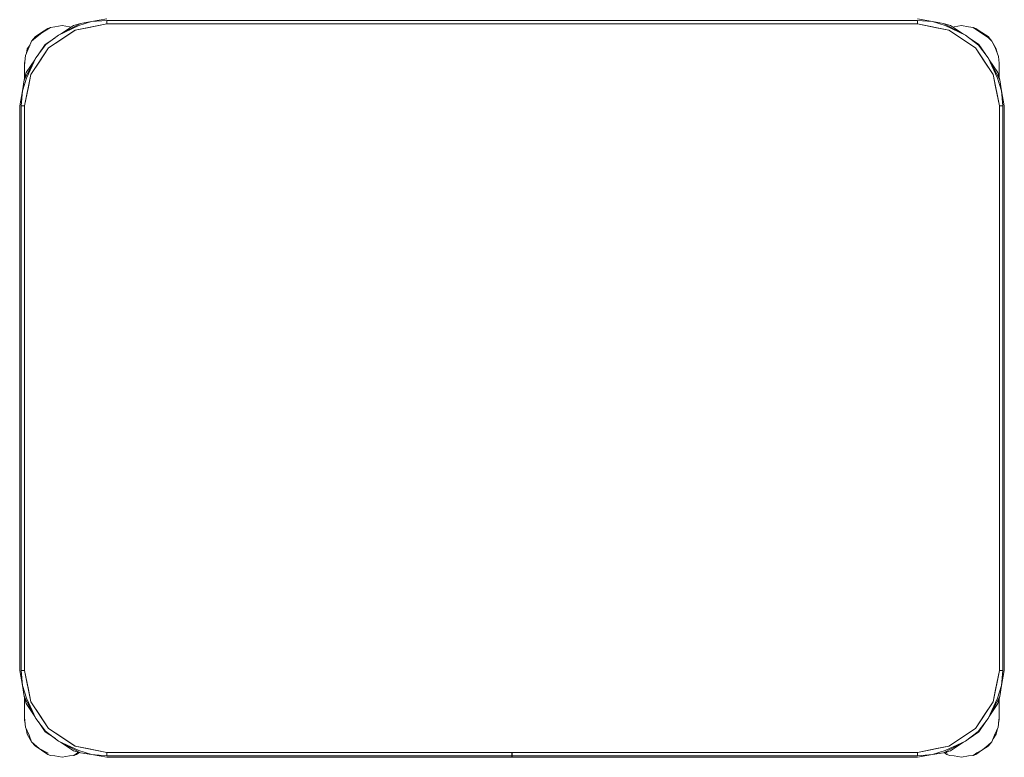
# Model space of a CAD drawing. Header units: millimetres. Extents: x -261 to 187, y -214 to 106.
# Tile 363 of 656: x -190.611 to -190.011, y -77.734 to -77.285. Entities that reach past the tile are written whole.
import ezdxf

# ---------------------------------------------------------------- set-up
doc = ezdxf.new("R2010")
doc.units = ezdxf.units.MM
doc.header["$LTSCALE"] = 0.005
doc.header["$MEASUREMENT"] = 0
doc.layers.add('IFC-Elemento de mobília-Contorno', color=9, linetype='Continuous', lineweight=5)

msp = doc.modelspace()

# ---------------------------------------------------------------- linework, layer by layer
at = {"layer": 'IFC-Elemento de mobília-Contorno', "lineweight": 5}
for p, q in [((-190.57503, -77.28817), (-190.5673, -77.28573)), ((-190.57402, -77.28685), (-190.5673, -77.28573)), ((-190.5673, -77.28573), (-190.55812, -77.28411)), ((-190.5673, -77.28573), (-190.55812, -77.28498)), ((-190.55812, -77.28498), (-190.06412, -77.28498)), ((-190.55812, -77.2871), (-190.55812, -77.28498)), ((-190.06412, -77.28411), (-190.05495, -77.28573)), ((-190.06412, -77.28498), (-190.05495, -77.28573)), ((-190.06412, -77.2871), (-190.06412, -77.28498)), ((-190.05495, -77.28573), (-190.04722, -77.28817)), ((-190.05495, -77.28573), (-190.04823, -77.28685)), ((-190.59778, -77.29234), (-190.59405, -77.28985)), ((-190.59771, -77.29253), (-190.59236, -77.28922)), ((-190.59405, -77.28985), (-190.59236, -77.28922)), ((-190.59348, -77.30175), (-190.57726, -77.29091)), ((-190.59236, -77.28922), (-190.58965, -77.28897)), ((-190.58965, -77.28897), (-190.58525, -77.2881)), ((-190.58743, -77.294), (-190.57402, -77.28685)), ((-190.58743, -77.294), (-190.57503, -77.28817)), ((-190.5862, -77.29335), (-190.57841, -77.28814)), ((-190.58537, -77.29633), (-190.57726, -77.29091)), ((-190.58525, -77.2881), (-190.58085, -77.28897)), ((-190.58085, -77.28897), (-190.5798, -77.28907)), ((-190.57841, -77.28814), (-190.57402, -77.28685)), ((-190.57726, -77.29091), (-190.55812, -77.2871)), ((-190.57726, -77.29091), (-190.56982, -77.28943)), ((-190.56982, -77.28943), (-190.55812, -77.2871)), ((-190.55812, -77.2871), (-190.55812, -77.28604)), ((-190.55812, -77.2871), (-190.06412, -77.2871)), ((-190.06412, -77.2871), (-190.06412, -77.28604)), ((-190.06412, -77.2871), (-190.05243, -77.28943)), ((-190.06412, -77.2871), (-190.04499, -77.29091)), ((-190.05243, -77.28943), (-190.04499, -77.29091)), ((-190.04823, -77.28685), (-190.04384, -77.28814)), ((-190.04823, -77.28685), (-190.04702, -77.2875)), ((-190.04823, -77.28685), (-190.03482, -77.294)), ((-190.04722, -77.28817), (-190.03482, -77.294)), ((-190.04499, -77.29091), (-190.02877, -77.30175)), ((-190.04384, -77.28814), (-190.03605, -77.29334)), ((-190.04248, -77.28905), (-190.04165, -77.28897)), ((-190.04165, -77.28897), (-190.03725, -77.2881)), ((-190.03725, -77.2881), (-190.03285, -77.28897)), ((-190.03285, -77.28897), (-190.03014, -77.28922)), ((-190.03014, -77.28922), (-190.02681, -77.2915)), ((-190.03014, -77.28922), (-190.02845, -77.28985)), ((-190.02845, -77.28985), (-190.02472, -77.29234)), ((-190.02681, -77.2915), (-190.02077, -77.29551)), ((-190.60539, -77.30108), (-190.60386, -77.29758)), ((-190.60386, -77.29758), (-190.60151, -77.29483)), ((-190.60386, -77.29758), (-190.60151, -77.29553)), ((-190.60151, -77.29483), (-190.59778, -77.29234)), ((-190.60151, -77.29553), (-190.59771, -77.29253)), ((-190.5956, -77.29963), (-190.5896, -77.29561)), ((-190.59517, -77.29976), (-190.58743, -77.294)), ((-190.59348, -77.30175), (-190.58537, -77.29633)), ((-190.03482, -77.294), (-190.02678, -77.30005)), ((-190.03482, -77.294), (-190.03279, -77.29552)), ((-190.03286, -77.29548), (-190.02665, -77.29963)), ((-190.02472, -77.29234), (-190.02098, -77.29483)), ((-190.02098, -77.29483), (-190.01864, -77.29758)), ((-190.02077, -77.29551), (-190.01864, -77.29758)), ((-190.01864, -77.29758), (-190.01676, -77.30142)), ((-190.01864, -77.29758), (-190.016, -77.3023)), ((-190.60763, -77.3064), (-190.60539, -77.30108)), ((-190.60703, -77.30498), (-190.6065, -77.3023)), ((-190.6065, -77.3023), (-190.60483, -77.2998)), ((-190.60432, -77.31797), (-190.59348, -77.30175)), ((-190.60123, -77.3078), (-190.59517, -77.29976)), ((-190.59978, -77.30588), (-190.5956, -77.29963)), ((-190.5989, -77.30986), (-190.59348, -77.30175)), ((-190.02877, -77.30175), (-190.01793, -77.31797)), ((-190.02877, -77.30175), (-190.02335, -77.30986)), ((-190.02678, -77.30005), (-190.02102, -77.3078)), ((-190.02665, -77.29963), (-190.02263, -77.30563)), ((-190.01676, -77.30142), (-190.01476, -77.30691)), ((-190.016, -77.3023), (-190.01547, -77.30495)), ((-190.60837, -77.32121), (-190.60123, -77.3078)), ((-190.60825, -77.3123), (-190.60763, -77.3064)), ((-190.60825, -77.3111), (-190.60798, -77.30975)), ((-190.60709, -77.31682), (-190.60187, -77.30901)), ((-190.60706, -77.32019), (-190.60123, -77.3078)), ((-190.60432, -77.31797), (-190.5989, -77.30986)), ((-190.60123, -77.3078), (-190.59973, -77.3058)), ((-190.02335, -77.30986), (-190.01793, -77.31797)), ((-190.02102, -77.3078), (-190.01519, -77.32019)), ((-190.02102, -77.3078), (-190.01388, -77.32121)), ((-190.02038, -77.30901), (-190.01516, -77.31682)), ((-190.01476, -77.30691), (-190.01425, -77.3111)), ((-190.60825, -77.3111), (-190.60806, -77.31052)), ((-190.60825, -77.3111), (-190.60806, -77.31053)), ((-190.60825, -77.31608), (-190.60825, -77.3111)), ((-190.60825, -77.3135), (-190.60825, -77.3123)), ((-190.60825, -77.31479), (-190.60825, -77.3135)), ((-190.60825, -77.31608), (-190.60825, -77.31479)), ((-190.01425, -77.31608), (-190.01425, -77.3111)), ((-190.01425, -77.31994), (-190.01425, -77.3111)), ((-190.01425, -77.31359), (-190.01425, -77.31234)), ((-190.01425, -77.31483), (-190.01425, -77.31359)), ((-190.01425, -77.31608), (-190.01425, -77.31483)), ((-190.6095, -77.32793), (-190.60706, -77.32019)), ((-190.6095, -77.32793), (-190.60837, -77.32121)), ((-190.60837, -77.32121), (-190.60709, -77.31682)), ((-190.60837, -77.32121), (-190.60772, -77.32001)), ((-190.60825, -77.32079), (-190.60825, -77.31608)), ((-190.60825, -77.32079), (-190.60825, -77.31908)), ((-190.60812, -77.3371), (-190.60432, -77.31797)), ((-190.6058, -77.32541), (-190.60432, -77.31797)), ((-190.01793, -77.31797), (-190.01645, -77.32541)), ((-190.01793, -77.31797), (-190.01412, -77.3371)), ((-190.01519, -77.32019), (-190.01275, -77.32793)), ((-190.01516, -77.31682), (-190.01388, -77.32121)), ((-190.01425, -77.31994), (-190.01425, -77.31608)), ((-190.01425, -77.31994), (-190.01425, -77.31908)), ((-190.01388, -77.32121), (-190.01275, -77.32793)), ((-190.61112, -77.3371), (-190.6095, -77.32793)), ((-190.61025, -77.3371), (-190.6095, -77.32793)), ((-190.60812, -77.3371), (-190.6058, -77.32541)), ((-190.01645, -77.32541), (-190.01412, -77.3371)), ((-190.01275, -77.32793), (-190.012, -77.3371)), ((-190.01275, -77.32793), (-190.01112, -77.3371)), ((-190.61112, -77.6811), (-190.61112, -77.3371)), ((-190.61025, -77.6811), (-190.61025, -77.3371)), ((-190.61025, -77.3371), (-190.60812, -77.3371)), ((-190.60919, -77.3371), (-190.60812, -77.3371)), ((-190.60812, -77.6811), (-190.60812, -77.3371)), ((-190.01412, -77.3371), (-190.01306, -77.3371)), ((-190.01412, -77.6811), (-190.01412, -77.3371)), ((-190.01412, -77.3371), (-190.012, -77.3371)), ((-190.012, -77.6811), (-190.012, -77.3371)), ((-190.01112, -77.6811), (-190.01112, -77.3371)), ((-190.61112, -77.6811), (-190.6095, -77.69028)), ((-190.61025, -77.6811), (-190.6095, -77.69028)), ((-190.61025, -77.6811), (-190.60812, -77.6811)), ((-190.60919, -77.6811), (-190.60812, -77.6811)), ((-190.60812, -77.6811), (-190.60432, -77.70024)), ((-190.60812, -77.6811), (-190.6058, -77.6928)), ((-190.01793, -77.70024), (-190.01412, -77.6811)), ((-190.01645, -77.6928), (-190.01412, -77.6811)), ((-190.01412, -77.6811), (-190.012, -77.6811)), ((-190.01412, -77.6811), (-190.01306, -77.6811)), ((-190.01275, -77.69028), (-190.012, -77.6811)), ((-190.01275, -77.69028), (-190.01112, -77.6811)), ((-190.6095, -77.69028), (-190.60706, -77.69801)), ((-190.6095, -77.69028), (-190.60837, -77.697)), ((-190.6058, -77.6928), (-190.60432, -77.70024)), ((-190.01793, -77.70024), (-190.01645, -77.6928)), ((-190.01519, -77.69801), (-190.01275, -77.69028)), ((-190.01388, -77.697), (-190.01275, -77.69028)), ((-190.60837, -77.697), (-190.60709, -77.70139)), ((-190.60837, -77.697), (-190.60825, -77.69722)), ((-190.60837, -77.697), (-190.60123, -77.7104)), ((-190.60825, -77.70612), (-190.60825, -77.69742)), ((-190.60825, -77.6999), (-190.60825, -77.69742)), ((-190.60825, -77.70301), (-190.60825, -77.6999)), ((-190.60706, -77.69801), (-190.60123, -77.7104)), ((-190.02102, -77.7104), (-190.01388, -77.697)), ((-190.02102, -77.7104), (-190.01519, -77.69801)), ((-190.01516, -77.70139), (-190.01388, -77.697)), ((-190.01452, -77.69819), (-190.01388, -77.697)), ((-190.01425, -77.7111), (-190.01425, -77.69827)), ((-190.01425, -77.70612), (-190.01425, -77.69827)), ((-190.01425, -77.6999), (-190.01425, -77.69827)), ((-190.01425, -77.70301), (-190.01425, -77.6999)), ((-190.60709, -77.70139), (-190.60187, -77.7092)), ((-190.60432, -77.70024), (-190.5989, -77.70835)), ((-190.60432, -77.70024), (-190.59348, -77.71646)), ((-190.02877, -77.71646), (-190.01793, -77.70024)), ((-190.02335, -77.70835), (-190.01793, -77.70024)), ((-190.02038, -77.7092), (-190.01516, -77.70139)), ((-190.60825, -77.7111), (-190.60825, -77.70612)), ((-190.60825, -77.70741), (-190.60825, -77.70612)), ((-190.60825, -77.7087), (-190.60825, -77.70741)), ((-190.60825, -77.7099), (-190.60825, -77.7087)), ((-190.60825, -77.7099), (-190.60803, -77.71177)), ((-190.60825, -77.7111), (-190.60791, -77.71282)), ((-190.60825, -77.7111), (-190.60803, -77.71178)), ((-190.60825, -77.7111), (-190.60803, -77.71177)), ((-190.60803, -77.71178), (-190.60756, -77.71579)), ((-190.60123, -77.7104), (-190.59546, -77.71815)), ((-190.5989, -77.70835), (-190.59348, -77.71646)), ((-190.02877, -77.71646), (-190.02335, -77.70835)), ((-190.02708, -77.71844), (-190.02102, -77.7104)), ((-190.02252, -77.71241), (-190.02102, -77.7104)), ((-190.01494, -77.71579), (-190.01425, -77.7099)), ((-190.01459, -77.71283), (-190.01425, -77.7111)), ((-190.01447, -77.71178), (-190.01425, -77.7111)), ((-190.01447, -77.71178), (-190.01425, -77.7111)), ((-190.01425, -77.7111), (-190.01425, -77.70612)), ((-190.01425, -77.70741), (-190.01425, -77.70612)), ((-190.01425, -77.7087), (-190.01425, -77.70741)), ((-190.01425, -77.7099), (-190.01425, -77.7087)), ((-190.60756, -77.71579), (-190.60539, -77.72062)), ((-190.60712, -77.71676), (-190.6065, -77.7199)), ((-190.59962, -77.71256), (-190.5956, -77.71858)), ((-190.59348, -77.71646), (-190.57726, -77.7273)), ((-190.59348, -77.71646), (-190.58537, -77.72188)), ((-190.04499, -77.7273), (-190.02877, -77.71646)), ((-190.02665, -77.71858), (-190.02247, -77.71232)), ((-190.01711, -77.72062), (-190.01494, -77.71579)), ((-190.016, -77.7199), (-190.01537, -77.71675)), ((-190.6065, -77.7199), (-190.60386, -77.72462)), ((-190.60539, -77.72062), (-190.60386, -77.72462)), ((-190.5956, -77.71858), (-190.58937, -77.72274)), ((-190.59546, -77.71815), (-190.58743, -77.72421)), ((-190.58944, -77.72269), (-190.58743, -77.72421)), ((-190.58537, -77.72188), (-190.57726, -77.7273)), ((-190.03482, -77.72421), (-190.02708, -77.71844)), ((-190.03263, -77.72258), (-190.02665, -77.71858)), ((-190.01864, -77.72462), (-190.01711, -77.72062)), ((-190.01795, -77.72282), (-190.016, -77.7199)), ((-190.60386, -77.72462), (-190.60151, -77.72736)), ((-190.60386, -77.72462), (-190.59927, -77.72873)), ((-190.60151, -77.72736), (-190.59778, -77.72985)), ((-190.59927, -77.72873), (-190.59369, -77.73154)), ((-190.59778, -77.72985), (-190.59405, -77.73235)), ((-190.58743, -77.72421), (-190.57503, -77.73004)), ((-190.58743, -77.72421), (-190.57402, -77.73135)), ((-190.5862, -77.72486), (-190.57841, -77.73007)), ((-190.57726, -77.7273), (-190.55812, -77.7311)), ((-190.57726, -77.7273), (-190.56982, -77.72878)), ((-190.56982, -77.72878), (-190.55812, -77.7311)), ((-190.06412, -77.7311), (-190.04499, -77.7273)), ((-190.06412, -77.7311), (-190.05243, -77.72878)), ((-190.05243, -77.72878), (-190.04499, -77.7273)), ((-190.04722, -77.73004), (-190.03482, -77.72421)), ((-190.047, -77.73069), (-190.03482, -77.72421)), ((-190.04384, -77.73007), (-190.03605, -77.72486)), ((-190.02845, -77.73235), (-190.02472, -77.72985)), ((-190.0279, -77.73141), (-190.02434, -77.72958)), ((-190.02472, -77.72985), (-190.02098, -77.72736)), ((-190.02434, -77.72958), (-190.02098, -77.72665)), ((-190.02098, -77.72736), (-190.01864, -77.72462)), ((-190.02098, -77.72665), (-190.01864, -77.72462)), ((-190.59405, -77.73235), (-190.59236, -77.73297)), ((-190.59236, -77.73297), (-190.58965, -77.73322)), ((-190.58965, -77.73322), (-190.58525, -77.7341)), ((-190.58525, -77.7341), (-190.58085, -77.73322)), ((-190.58085, -77.73322), (-190.57814, -77.73297)), ((-190.57841, -77.73007), (-190.57402, -77.73135)), ((-190.57814, -77.73297), (-190.5759, -77.73141)), ((-190.57814, -77.73297), (-190.57645, -77.73235)), ((-190.57645, -77.73235), (-190.57467, -77.73116)), ((-190.5759, -77.73141), (-190.57514, -77.73102)), ((-190.57522, -77.7307), (-190.57402, -77.73135)), ((-190.57503, -77.73004), (-190.5673, -77.73248)), ((-190.57402, -77.73135), (-190.5673, -77.73248)), ((-190.5673, -77.73248), (-190.55812, -77.73323)), ((-190.5673, -77.73248), (-190.55812, -77.73411)), ((-190.55812, -77.73323), (-190.55812, -77.7311)), ((-190.55812, -77.73216), (-190.55812, -77.7311)), ((-190.55812, -77.7311), (-190.06412, -77.7311)), ((-190.55812, -77.73323), (-190.31117, -77.73323)), ((-190.55812, -77.73411), (-190.31117, -77.73411)), ((-190.31117, -77.73225), (-190.31117, -77.7311)), ((-190.31117, -77.73323), (-190.31117, -77.73225)), ((-190.31117, -77.73388), (-190.31117, -77.73323)), ((-190.31117, -77.73411), (-190.31117, -77.73388)), ((-190.31107, -77.73225), (-190.31107, -77.7311)), ((-190.31107, -77.73323), (-190.31107, -77.73225)), ((-190.31107, -77.73323), (-190.06412, -77.73323)), ((-190.31107, -77.73388), (-190.31107, -77.73323)), ((-190.31107, -77.73411), (-190.31107, -77.73388)), ((-190.31107, -77.73411), (-190.06412, -77.73411)), ((-190.06412, -77.73216), (-190.06412, -77.7311)), ((-190.06412, -77.73323), (-190.06412, -77.7311)), ((-190.06412, -77.73323), (-190.05495, -77.73248)), ((-190.06412, -77.73411), (-190.05495, -77.73248)), ((-190.05495, -77.73248), (-190.04722, -77.73004)), ((-190.05495, -77.73248), (-190.04823, -77.73135)), ((-190.04823, -77.73135), (-190.04384, -77.73007)), ((-190.04823, -77.73135), (-190.047, -77.73069)), ((-190.04775, -77.73121), (-190.04605, -77.73235)), ((-190.04686, -77.73095), (-190.04569, -77.73154)), ((-190.04605, -77.73235), (-190.04436, -77.73297)), ((-190.04436, -77.73297), (-190.04165, -77.73322)), ((-190.04165, -77.73322), (-190.03725, -77.7341)), ((-190.03725, -77.7341), (-190.03285, -77.73322)), ((-190.03285, -77.73322), (-190.03014, -77.73297)), ((-190.03014, -77.73297), (-190.0279, -77.73141)), ((-190.03014, -77.73297), (-190.02845, -77.73235))]:
    msp.add_line(p, q, dxfattribs=at)

doc.saveas('drawing.dxf')
